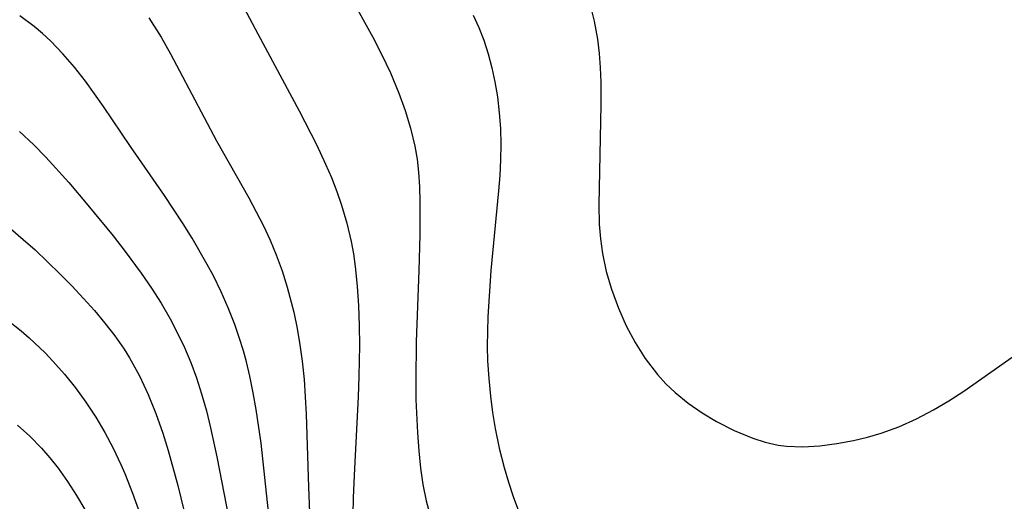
# Model space of a CAD drawing. Header units: metres. Extents: x 1073367 to 1082519, y 1569854 to 1574957.
# Tile 1039 of 1056: x 1080508 to 1080600, y 1573650 to 1573695. Entities that reach past the tile are written whole.
import ezdxf

# ---------------------------------------------------------------- set-up
doc = ezdxf.new("R2010")
doc.units = ezdxf.units.M
doc.layers.add('CGG_CurvaNivelLidar_v1', color=253, linetype='Continuous', lineweight=30)

msp = doc.modelspace()

# ---------------------------------------------------------------- linework, layer by layer
at = {"layer": 'CGG_CurvaNivelLidar_v1'}
for p, q in [((1080527.9767, 1573698.2104, 77), (1080530.2706, 1573693.817, 77)), ((1080538.8178, 1573697.3959, 77.5), (1080540.9749, 1573693.5119, 77.5)), ((1080561.129, 1573696.6157, 78.5), (1080561.53, 1573694.9836, 78.5)), ((1080550.2885, 1573695.5697, 78), (1080550.8066, 1573694.4144, 78)), ((1080509.4977, 1573694.5051, 76), (1080508.1707, 1573695.5001, 76)), ((1080520.1434, 1573695.3224, 76.5), (1080521.2886, 1573693.5021, 76.5)), ((1080561.53, 1573694.9836, 78.5), (1080561.8276, 1573693.3294, 78.5)), ((1080510.2856, 1573693.838, 76), (1080509.4977, 1573694.5051, 76)), ((1080511.0437, 1573693.1358, 76), (1080510.2856, 1573693.838, 76)), ((1080530.2706, 1573693.817, 77), (1080534.1192, 1573686.6617, 77)), ((1080550.8066, 1573694.4144, 78), (1080551.2622, 1573693.2357, 78)), ((1080512.1794, 1573691.9652, 76), (1080511.0437, 1573693.1358, 76)), ((1080521.2886, 1573693.5021, 76.5), (1080522.17, 1573691.9564, 76.5)), ((1080540.9749, 1573693.5119, 77.5), (1080541.811, 1573691.8684, 77.5)), ((1080551.2622, 1573693.2357, 78), (1080551.671, 1573691.9647, 78)), ((1080561.8276, 1573693.3294, 78.5), (1080561.9835, 1573692.011, 78.5)), ((1080513.2521, 1573690.7282, 76), (1080512.1794, 1573691.9652, 76)), ((1080522.17, 1573691.9564, 76.5), (1080523.0183, 1573690.3824, 76.5)), ((1080551.671, 1573691.9647, 78), (1080552.0124, 1573690.672, 78)), ((1080561.9835, 1573692.011, 78.5), (1080562.0801, 1573690.6819, 78.5)), ((1080541.811, 1573691.8684, 77.5), (1080542.5907, 1573690.2055, 77.5)), ((1080514.2691, 1573689.4367, 76), (1080513.2521, 1573690.7282, 76)), ((1080523.0183, 1573690.3824, 76.5), (1080526.4453, 1573683.8788, 76.5)), ((1080542.5907, 1573690.2055, 77.5), (1080543.3809, 1573688.3229, 77.5)), ((1080552.0124, 1573690.672, 78), (1080552.2944, 1573689.3622, 78)), ((1080562.0801, 1573690.6819, 78.5), (1080562.1294, 1573689.3443, 78.5)), ((1080515.9422, 1573687.0802, 76), (1080514.2691, 1573689.4367, 76)), ((1080552.2944, 1573689.3622, 78), (1080552.5334, 1573687.9555, 78)), ((1080562.1294, 1573689.3443, 78.5), (1080562.1376, 1573687.2494, 78.5)), ((1080543.3809, 1573688.3229, 77.5), (1080543.9725, 1573686.6947, 77.5)), ((1080552.5334, 1573687.9555, 78), (1080552.7102, 1573686.4928, 78)), ((1080518.4492, 1573683.367, 76), (1080515.9422, 1573687.0802, 76)), ((1080534.1192, 1573686.6617, 77), (1080535.7148, 1573683.5474, 77)), ((1080543.9725, 1573686.6947, 77.5), (1080544.4739, 1573685.0455, 77.5)), ((1080552.7102, 1573686.4928, 78), (1080552.8183, 1573685.0189, 78)), ((1080562.1376, 1573687.2494, 78.5), (1080561.9456, 1573677.9424, 78.5)), ((1080508.1502, 1573684.7549, 75.5), (1080509.4707, 1573683.4994, 75.5)), ((1080544.4739, 1573685.0455, 77.5), (1080544.8663, 1573683.3737, 77.5)), ((1080552.8183, 1573685.0189, 78), (1080552.8581, 1573683.537, 78)), ((1080526.4453, 1573683.8788, 76.5), (1080529.4332, 1573678.578, 76.5)), ((1080509.4707, 1573683.4994, 75.5), (1080510.5751, 1573682.3639, 75.5)), ((1080521.5956, 1573678.8112, 76), (1080518.4492, 1573683.367, 76)), ((1080535.7148, 1573683.5474, 77), (1080536.5737, 1573681.7264, 77)), ((1080544.8663, 1573683.3737, 77.5), (1080545.0665, 1573682.1781, 77.5)), ((1080552.8581, 1573683.537, 78), (1080552.833, 1573682.106, 78)), ((1080510.5751, 1573682.3639, 75.5), (1080512.7124, 1573680.0065, 75.5)), ((1080545.0665, 1573682.1781, 77.5), (1080545.204, 1573680.9722, 77.5)), ((1080552.833, 1573682.106, 78), (1080552.7573, 1573680.6711, 78)), ((1080536.5737, 1573681.7264, 77), (1080537.1144, 1573680.466, 77)), ((1080545.204, 1573680.9722, 77.5), (1080545.291, 1573679.5988, 77.5)), ((1080537.1144, 1573680.466, 77), (1080537.6116, 1573679.1908, 77)), ((1080552.7573, 1573680.6711, 78), (1080552.6436, 1573679.2333, 78)), ((1080512.7124, 1573680.0065, 75.5), (1080514.5027, 1573677.9163, 75.5)), ((1080537.6116, 1573679.1908, 77), (1080538.0611, 1573677.9007, 77)), ((1080545.291, 1573679.5988, 77.5), (1080545.3251, 1573678.2162, 77.5)), ((1080552.6436, 1573679.2333, 78), (1080551.9087, 1573671.8451, 78)), ((1080523.3415, 1573676.1692, 76), (1080521.5956, 1573678.8112, 76)), ((1080529.4332, 1573678.578, 76.5), (1080530.1329, 1573677.2862, 76.5)), ((1080545.3251, 1573678.2162, 77.5), (1080545.3146, 1573675.1551, 77.5)), ((1080514.5027, 1573677.9163, 75.5), (1080516.8341, 1573675.0634, 75.5)), ((1080530.1329, 1573677.2862, 76.5), (1080530.7992, 1573675.9806, 76.5)), ((1080538.0611, 1573677.9007, 77), (1080538.5589, 1573676.2232, 77)), ((1080561.9456, 1573677.9424, 78.5), (1080561.9915, 1573676.1504, 78.5)), ((1080507.2999, 1573675.7404, 75), (1080508.49, 1573674.7336, 75)), ((1080524.1781, 1573674.8276, 76), (1080523.3415, 1573676.1692, 76)), ((1080530.7992, 1573675.9806, 76.5), (1080531.4221, 1573674.6478, 76.5)), ((1080538.5589, 1573676.2232, 77), (1080538.959, 1573674.5209, 77)), ((1080561.9915, 1573676.1504, 78.5), (1080562.1014, 1573674.7813, 78.5)), ((1080508.49, 1573674.7336, 75), (1080509.5864, 1573673.7494, 75)), ((1080516.8341, 1573675.0634, 75.5), (1080517.9638, 1573673.6125, 75.5)), ((1080525.5813, 1573672.4096, 76), (1080524.1781, 1573674.8276, 76)), ((1080531.4221, 1573674.6478, 76.5), (1080531.9907, 1573673.2929, 76.5)), ((1080545.3146, 1573675.1551, 77.5), (1080545.2381, 1573671.8418, 77.5)), ((1080562.1014, 1573674.7813, 78.5), (1080562.2895, 1573673.4254, 78.5)), ((1080509.5864, 1573673.7494, 75), (1080511.8919, 1573671.5429, 75)), ((1080517.9638, 1573673.6125, 75.5), (1080519.4497, 1573671.5897, 75.5)), ((1080538.959, 1573674.5209, 77), (1080539.1652, 1573673.3789, 77)), ((1080531.9907, 1573673.2929, 76.5), (1080532.5364, 1573671.8088, 76.5)), ((1080539.1652, 1573673.3789, 77), (1080539.3325, 1573672.1972, 77)), ((1080562.2895, 1573673.4254, 78.5), (1080562.6441, 1573671.7512, 78.5)), ((1080526.1511, 1573671.3355, 76), (1080525.5813, 1573672.4096, 76)), ((1080532.5364, 1573671.8088, 76.5), (1080533.0151, 1573670.301, 76.5)), ((1080539.3325, 1573672.1972, 77), (1080539.5187, 1573670.3821, 77)), ((1080545.2381, 1573671.8418, 77.5), (1080544.994, 1573665.2008, 77.5)), ((1080551.9087, 1573671.8451, 78), (1080551.6293, 1573667.5278, 78)), ((1080511.8919, 1573671.5429, 75), (1080513.0107, 1573670.4054, 75)), ((1080519.4497, 1573671.5897, 75.5), (1080520.3952, 1573670.2048, 75.5)), ((1080526.8707, 1573669.8586, 76), (1080526.1511, 1573671.3355, 76)), ((1080562.6441, 1573671.7512, 78.5), (1080563.1181, 1573670.1078, 78.5)), ((1080513.0107, 1573670.4054, 75), (1080514.1017, 1573669.2453, 75)), ((1080520.3952, 1573670.2048, 75.5), (1080521.2934, 1573668.7934, 75.5)), ((1080533.0151, 1573670.301, 76.5), (1080533.6182, 1573667.9653, 76.5)), ((1080539.5187, 1573670.3821, 77), (1080539.638, 1573668.5533, 77)), ((1080563.1181, 1573670.1078, 78.5), (1080563.7663, 1573668.332, 78.5)), ((1080514.1017, 1573669.2453, 75), (1080515.112, 1573668.1139, 75)), ((1080527.5315, 1573668.3563, 76), (1080526.8707, 1573669.8586, 76)), ((1080521.2934, 1573668.7934, 75.5), (1080522.1345, 1573667.3516, 75.5)), ((1080528.1324, 1573666.8306, 76), (1080527.5315, 1573668.3563, 76)), ((1080539.638, 1573668.5533, 77), (1080539.703, 1573666.7147, 77)), ((1080563.7663, 1573668.332, 78.5), (1080564.4876, 1573666.7128, 78.5)), ((1080506.9756, 1573667.2841, 74.5), (1080508.3057, 1573666.2283, 74.5)), ((1080515.112, 1573668.1139, 75), (1080516.0831, 1573666.956, 75)), ((1080522.1345, 1573667.3516, 75.5), (1080522.8305, 1573666.0301, 75.5)), ((1080533.6182, 1573667.9653, 76.5), (1080533.9297, 1573666.4579, 76.5)), ((1080551.6293, 1573667.5278, 78), (1080551.5848, 1573664.816, 78)), ((1080516.0831, 1573666.956, 75), (1080517.0049, 1573665.7659, 75)), ((1080528.5602, 1573665.614, 76), (1080528.1324, 1573666.8306, 76)), ((1080533.9297, 1573666.4579, 76.5), (1080534.1918, 1573664.9378, 76.5)), ((1080539.703, 1573666.7147, 77), (1080539.7215, 1573664.8697, 77)), ((1080564.4876, 1573666.7128, 78.5), (1080565.3153, 1573665.1525, 78.5)), ((1080508.3057, 1573666.2283, 74.5), (1080509.0524, 1573665.582, 74.5)), ((1080509.0524, 1573665.582, 74.5), (1080510.5234, 1573664.1823, 74.5)), ((1080517.0049, 1573665.7659, 75), (1080517.8643, 1573664.536, 75)), ((1080522.8305, 1573666.0301, 75.5), (1080523.4699, 1573664.6813, 75.5)), ((1080528.9439, 1573664.3827, 76), (1080528.5602, 1573665.614, 76)), ((1080517.8643, 1573664.536, 75), (1080518.3693, 1573663.7334, 75)), ((1080523.4699, 1573664.6813, 75.5), (1080524.0502, 1573663.306, 75.5)), ((1080534.1918, 1573664.9378, 76.5), (1080534.4045, 1573663.4067, 76.5)), ((1080539.7215, 1573664.8697, 77), (1080539.6726, 1573662.0194, 77)), ((1080544.994, 1573665.2008, 77.5), (1080544.947, 1573661.6342, 77.5)), ((1080551.5848, 1573664.816, 78), (1080551.6224, 1573663.4504, 78)), ((1080565.3153, 1573665.1525, 78.5), (1080566.2539, 1573663.6673, 78.5)), ((1080595.8496, 1573660.6341, 78.5), (1080602.1721, 1573665.0749, 78.5)), ((1080510.5234, 1573664.1823, 74.5), (1080511.2442, 1573663.4293, 74.5)), ((1080518.3693, 1573663.7334, 75), (1080519.2993, 1573662.0392, 75)), ((1080529.2275, 1573663.3427, 76), (1080528.9439, 1573664.3827, 76)), ((1080566.2539, 1573663.6673, 78.5), (1080567.394, 1573662.1826, 78.5)), ((1080511.2442, 1573663.4293, 74.5), (1080512.3264, 1573662.2031, 74.5)), ((1080524.0502, 1573663.306, 75.5), (1080524.5851, 1573661.8555, 75.5)), ((1080529.5426, 1573662.0141, 76), (1080529.2275, 1573663.3427, 76)), ((1080534.4045, 1573663.4067, 76.5), (1080534.5817, 1573661.7049, 76.5)), ((1080551.6224, 1573663.4504, 78), (1080551.7272, 1573661.7989, 78)), ((1080512.3264, 1573662.2031, 74.5), (1080513.3511, 1573660.9245, 74.5)), ((1080519.2993, 1573662.0392, 75), (1080520.1033, 1573660.3149, 75)), ((1080524.5851, 1573661.8555, 75.5), (1080525.0584, 1573660.3806, 75.5)), ((1080529.8567, 1573660.4789, 76), (1080529.5426, 1573662.0141, 76)), ((1080539.6726, 1573662.0194, 77), (1080539.5982, 1573660.1116, 77)), ((1080551.7272, 1573661.7989, 78), (1080551.8909, 1573660.1537, 78)), ((1080567.394, 1573662.1826, 78.5), (1080568.1889, 1573661.3106, 78.5)), ((1080513.3511, 1573660.9245, 74.5), (1080514.3151, 1573659.5967, 74.5)), ((1080534.5817, 1573661.7049, 76.5), (1080534.7797, 1573658.4825, 76.5)), ((1080544.947, 1573661.6342, 77.5), (1080544.9688, 1573659.8441, 77.5)), ((1080568.1889, 1573661.3106, 78.5), (1080569.0398, 1573660.4977, 78.5)), ((1080520.1033, 1573660.3149, 75), (1080520.8198, 1573658.543, 75)), ((1080525.0584, 1573660.3806, 75.5), (1080525.4979, 1573658.8034, 75.5)), ((1080530.1302, 1573658.9319, 76), (1080529.8567, 1573660.4789, 76)), ((1080539.5982, 1573660.1116, 77), (1080539.2435, 1573653.4452, 77)), ((1080551.8909, 1573660.1537, 78), (1080552.0879, 1573658.6541, 78)), ((1080569.0398, 1573660.4977, 78.5), (1080570.2531, 1573659.5134, 78.5)), ((1080594.466, 1573659.7281, 78.5), (1080595.8496, 1573660.6341, 78.5)), ((1080514.3151, 1573659.5967, 74.5), (1080515.2199, 1573658.2122, 74.5)), ((1080544.9688, 1573659.8441, 77.5), (1080545.0974, 1573656.7522, 77.5)), ((1080570.2531, 1573659.5134, 78.5), (1080571.5399, 1573658.6259, 78.5)), ((1080593.0525, 1573658.882, 78.5), (1080594.466, 1573659.7281, 78.5)), ((1080515.2199, 1573658.2122, 74.5), (1080516.0618, 1573656.786, 74.5)), ((1080520.8198, 1573658.543, 75), (1080521.4587, 1573656.733, 75)), ((1080525.4979, 1573658.8034, 75.5), (1080525.8905, 1573657.2091, 75.5)), ((1080530.576, 1573655.8127, 76), (1080530.1302, 1573658.9319, 76)), ((1080534.7797, 1573658.4825, 76.5), (1080534.9732, 1573651.717, 76.5)), ((1080552.0879, 1573658.6541, 78), (1080552.3304, 1573657.1635, 78)), ((1080571.5399, 1573658.6259, 78.5), (1080572.879, 1573657.8224, 78.5)), ((1080591.4485, 1573658.0455, 78.5), (1080593.0525, 1573658.882, 78.5)), ((1080507.943, 1573657.484, 74), (1080509.1033, 1573656.4583, 74)), ((1080525.8905, 1573657.2091, 75.5), (1080526.479, 1573654.5191, 75.5)), ((1080552.3304, 1573657.1635, 78), (1080552.6979, 1573655.3352, 78)), ((1080572.879, 1573657.8224, 78.5), (1080574.539, 1573656.9632, 78.5)), ((1080588.1644, 1573656.7272, 78.5), (1080589.8243, 1573657.3277, 78.5)), ((1080589.8243, 1573657.3277, 78.5), (1080591.4485, 1573658.0455, 78.5)), ((1080509.1033, 1573656.4583, 74), (1080510.1865, 1573655.3407, 74)), ((1080516.0618, 1573656.786, 74.5), (1080516.8425, 1573655.3234, 74.5)), ((1080521.4587, 1573656.733, 75), (1080521.9642, 1573655.1071, 75)), ((1080545.0974, 1573656.7522, 77.5), (1080545.2198, 1573655.1031, 77.5)), ((1080574.539, 1573656.9632, 78.5), (1080576.2452, 1573656.2521, 78.5)), ((1080576.2452, 1573656.2521, 78.5), (1080577.4157, 1573655.8828, 78.5)), ((1080585.6207, 1573656.0552, 78.5), (1080586.8979, 1573656.3603, 78.5)), ((1080586.8979, 1573656.3603, 78.5), (1080588.1644, 1573656.7272, 78.5)), ((1080510.1865, 1573655.3407, 74), (1080510.9741, 1573654.4225, 74)), ((1080516.8425, 1573655.3234, 74.5), (1080517.56, 1573653.8271, 74.5)), ((1080531.2794, 1573649.4091, 76), (1080530.576, 1573655.8127, 76)), ((1080552.6979, 1573655.3352, 78), (1080553.1472, 1573653.5317, 78)), ((1080577.4157, 1573655.8828, 78.5), (1080578.6074, 1573655.6209, 78.5)), ((1080578.6074, 1573655.6209, 78.5), (1080579.3722, 1573655.519, 78.5)), ((1080579.3722, 1573655.519, 78.5), (1080580.9165, 1573655.4558, 78.5)), ((1080580.9165, 1573655.4558, 78.5), (1080582.4782, 1573655.5454, 78.5)), ((1080582.4782, 1573655.5454, 78.5), (1080584.0488, 1573655.7537, 78.5)), ((1080584.0488, 1573655.7537, 78.5), (1080585.6207, 1573656.0552, 78.5)), ((1080510.9741, 1573654.4225, 74), (1080511.7232, 1573653.4652, 74)), ((1080521.9642, 1573655.1071, 75), (1080522.844, 1573651.8527, 75)), ((1080526.479, 1573654.5191, 75.5), (1080527.5757, 1573648.8125, 75.5)), ((1080545.2198, 1573655.1031, 77.5), (1080545.393, 1573653.47, 77.5)), ((1080517.56, 1573653.8271, 74.5), (1080517.931, 1573652.9771, 74.5)), ((1080553.1472, 1573653.5317, 78), (1080553.5511, 1573652.1755, 78)), ((1080511.7232, 1573653.4652, 74), (1080512.6053, 1573652.23, 74)), ((1080517.931, 1573652.9771, 74.5), (1080518.651, 1573651.1403, 74.5)), ((1080539.2435, 1573653.4452, 77), (1080539.1321, 1573650.7524, 77)), ((1080545.393, 1573653.47, 77.5), (1080545.6179, 1573651.9506, 77.5)), ((1080512.6053, 1573652.23, 74), (1080513.4315, 1573650.9492, 74)), ((1080522.844, 1573651.8527, 75), (1080524.1124, 1573646.7809, 75)), ((1080534.9732, 1573651.717, 76.5), (1080535.1059, 1573648.5883, 76.5)), ((1080545.6179, 1573651.9506, 77.5), (1080545.9181, 1573650.4575, 77.5)), ((1080553.5511, 1573652.1755, 78), (1080554.0039, 1573650.8394, 78)), ((1080513.4315, 1573650.9492, 74), (1080514.1961, 1573649.6242, 74)), ((1080518.651, 1573651.1403, 74.5), (1080519.3057, 1573649.2732, 74.5)), ((1080539.1321, 1573650.7524, 77), (1080539.1156, 1573649.1312, 77)), ((1080554.0039, 1573650.8394, 78), (1080554.5014, 1573649.5252, 78)), ((1080545.9181, 1573650.4575, 77.5), (1080546.4231, 1573648.6275, 77.5))]:
    msp.add_line(p, q, dxfattribs=at)

doc.saveas('drawing.dxf')
